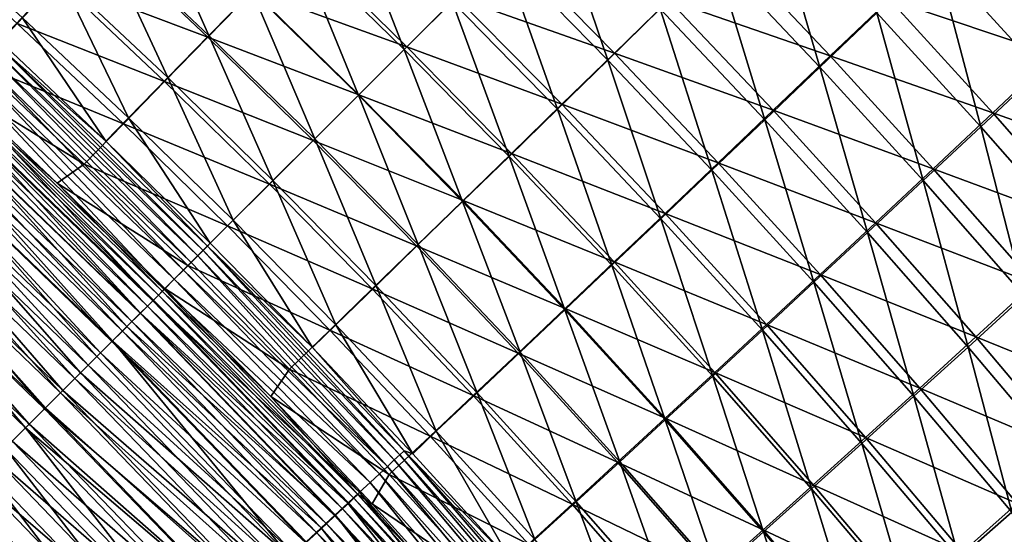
# Model space of a CAD drawing. Header units: metres. Extents: x 0 to 1400, y -1400 to 0.
# Tile 343 of 366: x 1150 to 1196, y -240 to -216. Entities that reach past the tile are written whole.
import ezdxf

# ---------------------------------------------------------------- set-up
doc = ezdxf.new("R2010")
doc.units = ezdxf.units.M

msp = doc.modelspace()

# ---------------------------------------------------------------- linework, layer by layer
at = {"layer": 'None'}
for points in [[(1156.109375, -210.131805, -367.899506), (1159.149536, -216.970444, -395.902344), (1154.125854, -212.226944, -395.902679)], [(1156.109375, -210.131805, -367.899506), (1161.161499, -214.902771, -367.899139), (1159.149536, -216.970444, -395.902344)], [(1165.467529, -210.483841, -311.893951), (1168.262695, -217.624298, -339.820831), (1163.267456, -212.740509, -339.895386)], [(1170.491089, -215.395935, -311.82724), (1168.262695, -217.624298, -339.820831), (1165.467529, -210.483841, -311.893951)], [(1177.754272, -218.1259, -283.899139), (1172.812988, -213.074005, -283.845764), (1175.228271, -210.658661, -255.878433)], [(1177.754272, -218.1259, -283.899139), (1175.228271, -210.658661, -255.878433), (1180.199097, -215.738434, -255.915863)], [(1187.646362, -218.456421, -227.948532), (1182.737427, -213.257568, -227.948074), (1185.369263, -210.683472, -199.998306)], [(1187.646362, -218.456421, -227.948532), (1185.369263, -210.683472, -199.998306), (1190.305908, -215.912079, -199.998749)], [(1197.927002, -218.625244, -172.069763), (1193.058838, -213.274673, -172.069153), (1195.904663, -210.544281, -144.161926)], [(1197.927002, -218.625244, -172.069763), (1195.904663, -210.544281, -144.161926), (1200.800537, -215.924835, -144.16246)], [(1150.437988, -216.134995, -451.923645), (1149.391968, -217.221191, -468.820953), (1145.381714, -211.53891, -451.92395)], [(1150.214966, -216.417038, -423.633484), (1152.105835, -214.413422, -395.599762), (1145.177979, -211.833649, -423.633759)], [(1159.09729, -217.04837, -367.568481), (1154.090454, -212.315674, -367.568848), (1152.105835, -214.413422, -395.599762)], [(1154.125854, -212.226944, -395.902679), (1157.231201, -218.943863, -423.908691), (1152.235596, -214.227844, -423.908966)], [(1159.09729, -217.04837, -367.568481), (1161.204712, -214.884323, -339.544189), (1154.090454, -212.315674, -367.568848)], [(1154.125854, -212.226944, -395.902679), (1159.149536, -216.970444, -395.902344), (1157.231201, -218.943863, -423.908691)], [(1193.731812, -212.550354, -143.722076), (1190.884644, -215.282639, -171.642197), (1198.588135, -217.883896, -143.722687)], [(1198.588135, -217.883896, -143.722687), (1201.555786, -215.088654, -115.828445), (1193.731812, -212.550354, -143.722076)], [(1163.267456, -212.740509, -339.895386), (1166.128052, -219.759033, -367.825806), (1161.161499, -214.902771, -367.899139)], [(1168.379883, -217.507385, -311.528137), (1163.406006, -212.626205, -311.52771), (1161.204712, -214.884323, -339.544189)], [(1168.262695, -217.624298, -339.820831), (1166.128052, -219.759033, -367.825806), (1163.267456, -212.740509, -339.895386)], [(1168.379883, -217.507385, -311.528137), (1170.703857, -215.183441, -283.521149), (1163.406006, -212.626205, -311.52771)], [(1173.121582, -212.765701, -255.526215), (1170.703857, -215.183441, -283.521149), (1178.059204, -217.797302, -255.526413)], [(1180.598755, -215.314896, -227.54628), (1173.121582, -212.765701, -255.526215), (1178.059204, -217.797302, -255.526413)], [(1183.231689, -212.739197, -199.583893), (1180.598755, -215.314896, -227.54628), (1188.130615, -217.921967, -199.584366)], [(1188.130615, -217.921967, -199.584366), (1190.884644, -215.282639, -171.642197), (1183.231689, -212.739197, -199.583893)], [(1175.403442, -220.419754, -311.893768), (1170.491089, -215.395935, -311.82724), (1172.812988, -213.074005, -283.845764)], [(1175.403442, -220.419754, -311.893768), (1172.812988, -213.074005, -283.845764), (1177.754272, -218.1259, -283.899139)], [(1185.0802, -220.907578, -255.916336), (1180.199097, -215.738434, -255.915863), (1182.737427, -213.257568, -227.948074)], [(1185.0802, -220.907578, -255.916336), (1182.737427, -213.257568, -227.948074), (1187.646362, -218.456421, -227.948532)], [(1195.146606, -221.232529, -199.999405), (1190.305908, -215.912079, -199.998749), (1193.058838, -213.274673, -172.069153)], [(1195.146606, -221.232529, -199.999405), (1193.058838, -213.274673, -172.069153), (1197.927002, -218.625244, -172.069763)], [(1157.083862, -219.118362, -395.599487), (1152.105835, -214.413422, -395.599762), (1150.214966, -216.417038, -423.633484)], [(1152.235596, -214.227844, -423.908966), (1155.406128, -220.823486, -451.923462), (1150.437988, -216.134995, -451.923645)], [(1157.083862, -219.118362, -395.599487), (1159.09729, -217.04837, -367.568481), (1152.105835, -214.413422, -395.599762)], [(1152.235596, -214.227844, -423.908966), (1157.231201, -218.943863, -423.908691), (1155.406128, -220.823486, -451.923462)], [(1166.149902, -219.737381, -339.544739), (1161.204712, -214.884323, -339.544189), (1159.09729, -217.04837, -367.568481)], [(1166.149902, -219.737381, -339.544739), (1168.379883, -217.507385, -311.528137), (1161.204712, -214.884323, -339.544189)], [(1161.161499, -214.902771, -367.899139), (1164.086914, -221.80014, -395.842163), (1159.149536, -216.970444, -395.902344)], [(1166.128052, -219.759033, -367.825806), (1164.086914, -221.80014, -395.842163), (1161.161499, -214.902771, -367.899139)], [(1170.703857, -215.183441, -283.521149), (1168.379883, -217.507385, -311.528137), (1175.613159, -220.186172, -283.521332)], [(1178.059204, -217.797302, -255.526413), (1170.703857, -215.183441, -283.521149), (1175.613159, -220.186172, -283.521332)], [(1185.469849, -220.468185, -227.546783), (1180.598755, -215.314896, -227.54628), (1178.059204, -217.797302, -255.526413)], [(1180.598755, -215.314896, -227.54628), (1185.469849, -220.468185, -227.546783), (1188.130615, -217.921967, -199.584366)], [(1195.713379, -220.586365, -171.642899), (1190.884644, -215.282639, -171.642197), (1188.130615, -217.921967, -199.584366)], [(1190.884644, -215.282639, -171.642197), (1195.713379, -220.586365, -171.642899), (1198.588135, -217.883896, -143.722687)], [(1173.146729, -222.619812, -339.895264), (1168.262695, -217.624298, -339.820831), (1170.491089, -215.395935, -311.82724)], [(1173.146729, -222.619812, -339.895264), (1170.491089, -215.395935, -311.82724), (1175.403442, -220.419754, -311.893768)], [(1182.607788, -223.265427, -283.899597), (1177.754272, -218.1259, -283.899139), (1180.199097, -215.738434, -255.915863)], [(1182.607788, -223.265427, -283.899597), (1180.199097, -215.738434, -255.915863), (1185.0802, -220.907578, -255.916336)], [(1154.351318, -221.904541, -468.819244), (1149.391968, -217.221191, -468.820953), (1150.437988, -216.134995, -451.923645)], [(1155.406128, -220.823486, -451.923462), (1154.351318, -221.904541, -468.819244), (1150.437988, -216.134995, -451.923645)], [(1192.459717, -223.746674, -227.949219), (1187.646362, -218.456421, -227.948532), (1190.305908, -215.912079, -199.998749)], [(1192.459717, -223.746674, -227.949219), (1190.305908, -215.912079, -199.998749), (1195.146606, -221.232529, -199.999405)], [(1155.164551, -221.094101, -423.633331), (1150.214966, -216.417038, -423.633484), (1148.418213, -218.326279, -451.6633)], [(1155.164551, -221.094101, -423.633331), (1157.083862, -219.118362, -395.599487), (1150.214966, -216.417038, -423.633484)], [(1164.013916, -221.873337, -367.569214), (1159.09729, -217.04837, -367.568481), (1157.083862, -219.118362, -395.599487)], [(1159.149536, -216.970444, -395.902344), (1162.139404, -223.74762, -423.869995), (1157.231201, -218.943863, -423.908691)], [(1164.013916, -221.873337, -367.569214), (1166.149902, -219.737381, -339.544739), (1159.09729, -217.04837, -367.568481)], [(1164.086914, -221.80014, -395.842163), (1162.139404, -223.74762, -423.869995), (1159.149536, -216.970444, -395.902344)], [(1158.884888, -227.002853, -472.26944), (1149.342041, -217.82901, -472.289185), (1149.530029, -217.626572, -470.554352)], [(1149.530029, -217.626572, -470.554352), (1149.391968, -217.221191, -468.820953), (1154.351318, -221.904541, -468.819244)], [(1159.078979, -226.808823, -470.530609), (1149.530029, -217.626572, -470.554352), (1154.351318, -221.904541, -468.819244)], [(1159.078979, -226.808823, -470.530609), (1158.884888, -227.002853, -472.26944), (1149.530029, -217.626572, -470.554352)], [(1170.984497, -224.725876, -367.899078), (1166.128052, -219.759033, -367.825806), (1168.262695, -217.624298, -339.820831)], [(1168.379883, -217.507385, -311.528137), (1166.149902, -219.737381, -339.544739), (1173.261108, -222.481323, -311.52832)], [(1170.984497, -224.725876, -367.899078), (1168.262695, -217.624298, -339.820831), (1173.146729, -222.619812, -339.895264)], [(1175.613159, -220.186172, -283.521332), (1168.379883, -217.507385, -311.528137), (1173.261108, -222.481323, -311.52832)], [(1158.323486, -227.564133, -475.717834), (1148.80249, -218.409912, -475.719574), (1149.099243, -218.090378, -474.01239)], [(1158.63147, -227.25621, -474.009644), (1149.099243, -218.090378, -474.01239), (1149.342041, -217.82901, -472.289185)], [(1158.63147, -227.25621, -474.009644), (1158.323486, -227.564133, -475.717834), (1149.099243, -218.090378, -474.01239)], [(1158.884888, -227.002853, -472.26944), (1158.63147, -227.25621, -474.009644), (1149.342041, -217.82901, -472.289185)], [(1182.902466, -222.921143, -255.526917), (1178.059204, -217.797302, -255.526413), (1175.613159, -220.186172, -283.521332)], [(1185.469849, -220.468185, -227.546783), (1178.059204, -217.797302, -255.526413), (1182.902466, -222.921143, -255.526917)], [(1188.130615, -217.921967, -199.584366), (1185.469849, -220.468185, -227.546783), (1192.931885, -223.19574, -199.585144)], [(1192.931885, -223.19574, -199.585144), (1195.713379, -220.586365, -171.642899), (1188.130615, -217.921967, -199.584366)], [(1198.588135, -217.883896, -143.722687), (1195.713379, -220.586365, -171.642899), (1203.343872, -223.307312, -143.723557)], [(1148.418213, -218.326279, -451.6633), (1147.05542, -219.130539, -468.557159), (1153.339478, -222.975327, -451.663239)], [(1153.339478, -222.975327, -451.663239), (1155.164551, -221.094101, -423.633331), (1148.418213, -218.326279, -451.6633)], [(1157.959473, -227.927994, -477.404999), (1148.452515, -218.786835, -477.406433), (1148.80249, -218.409912, -475.719574)], [(1158.323486, -227.564133, -475.717834), (1157.959473, -227.927994, -477.404999), (1148.80249, -218.409912, -475.719574)], [(1180.22937, -225.529861, -311.894226), (1175.403442, -220.419754, -311.893768), (1177.754272, -218.1259, -283.899139)], [(1180.22937, -225.529861, -311.894226), (1177.754272, -218.1259, -283.899139), (1182.607788, -223.265427, -283.899597)], [(1189.866333, -226.167633, -255.917038), (1185.0802, -220.907578, -255.916336), (1187.646362, -218.456421, -227.948532)], [(1189.866333, -226.167633, -255.917038), (1187.646362, -218.456421, -227.948532), (1192.459717, -223.746674, -227.949219)], [(1157.536377, -228.351074, -479.082184), (1148.049927, -219.220337, -479.068634), (1148.452515, -218.786835, -477.406433)], [(1157.959473, -227.927994, -477.404999), (1157.536377, -228.351074, -479.082184), (1148.452515, -218.786835, -477.406433)], [(1157.231201, -218.943863, -423.908691), (1160.2854, -225.601456, -451.909393), (1155.406128, -220.823486, -451.923462)], [(1162.139404, -223.74762, -423.869995), (1160.2854, -225.601456, -451.909393), (1157.231201, -218.943863, -423.908691)], [(1199.889038, -226.642578, -200.000275), (1195.146606, -221.232529, -199.999405), (1197.927002, -218.625244, -172.069763)], [(1152.07373, -223.860291, -468.555511), (1147.05542, -219.130539, -468.557159), (1147.489258, -219.788666, -470.152893)], [(1147.05542, -219.130539, -468.557159), (1152.07373, -223.860291, -468.555511), (1153.339478, -222.975327, -451.663239)], [(1157.05835, -228.828995, -480.728699), (1147.595459, -219.709641, -480.701782), (1148.049927, -219.220337, -479.068634)], [(1157.536377, -228.351074, -479.082184), (1157.05835, -228.828995, -480.728699), (1148.049927, -219.220337, -479.068634)], [(1161.972046, -223.915222, -395.600403), (1157.083862, -219.118362, -395.599487), (1155.164551, -221.094101, -423.633331)], [(1161.972046, -223.915222, -395.600403), (1164.013916, -221.873337, -367.569214), (1157.083862, -219.118362, -395.599487)], [(1156.529785, -229.357407, -482.331787), (1147.089966, -220.253983, -482.301605), (1147.595459, -219.709641, -480.701782)], [(1147.316162, -219.975098, -471.750824), (1156.797485, -229.089706, -471.732727), (1147.489258, -219.788666, -470.152893)], [(1156.797485, -229.089706, -471.732727), (1156.976196, -228.911011, -470.131134), (1147.489258, -219.788666, -470.152893)], [(1147.489258, -219.788666, -470.152893), (1156.976196, -228.911011, -470.131134), (1152.07373, -223.860291, -468.555511)], [(1157.05835, -228.828995, -480.728699), (1156.529785, -229.357407, -482.331787), (1147.595459, -219.709641, -480.701782)], [(1166.149902, -219.737381, -339.544739), (1164.013916, -221.873337, -367.569214), (1171.00293, -224.682617, -339.544891)], [(1168.916748, -226.737869, -395.902344), (1164.086914, -221.80014, -395.842163), (1166.128052, -219.759033, -367.825806)], [(1168.916748, -226.737869, -395.902344), (1166.128052, -219.759033, -367.825806), (1170.984497, -224.725876, -367.899078)], [(1173.261108, -222.481323, -311.52832), (1166.149902, -219.737381, -339.544739), (1171.00293, -224.682617, -339.544891)], [(1155.952759, -229.93425, -483.888824), (1146.53418, -220.852402, -483.863983), (1147.089966, -220.253983, -482.301605)], [(1146.819336, -220.510147, -474.910492), (1156.280518, -229.606644, -474.908875), (1147.092651, -220.215836, -473.338043)], [(1156.529785, -229.357407, -482.331787), (1155.952759, -229.93425, -483.888824), (1147.089966, -220.253983, -482.301605)], [(1147.092651, -220.215836, -473.338043), (1156.564087, -229.323029, -473.335541), (1147.316162, -219.975098, -471.750824)], [(1156.280518, -229.606644, -474.908875), (1156.564087, -229.323029, -473.335541), (1147.092651, -220.215836, -473.338043)], [(1156.564087, -229.323029, -473.335541), (1156.797485, -229.089706, -471.732727), (1147.316162, -219.975098, -471.750824)], [(1180.428833, -225.280609, -283.52182), (1175.613159, -220.186172, -283.521332), (1173.261108, -222.481323, -311.52832)], [(1182.902466, -222.921143, -255.526917), (1175.613159, -220.186172, -283.521332), (1180.428833, -225.280609, -283.52182)], [(1155.329468, -230.557419, -485.397308), (1145.929565, -221.503372, -485.385803), (1146.53418, -220.852402, -483.863983)], [(1146.126221, -221.256607, -477.995209), (1155.555298, -230.33165, -478.008514), (1146.496948, -220.857315, -476.464233)], [(1146.496948, -220.857315, -476.464233), (1155.945313, -229.941757, -476.46286), (1146.819336, -220.510147, -474.910492)], [(1155.555298, -230.33165, -478.008514), (1155.945313, -229.941757, -476.46286), (1146.496948, -220.857315, -476.464233)], [(1155.952759, -229.93425, -483.888824), (1155.329468, -230.557419, -485.397308), (1146.53418, -220.852402, -483.863983)], [(1155.945313, -229.941757, -476.46286), (1156.280518, -229.606644, -474.908875), (1146.819336, -220.510147, -474.910492)], [(1155.406128, -220.823486, -451.923462), (1159.213013, -226.673798, -468.818481), (1154.351318, -221.904541, -468.819244)], [(1160.2854, -225.601456, -451.909393), (1159.213013, -226.673798, -468.818481), (1155.406128, -220.823486, -451.923462)], [(1177.94519, -227.70076, -339.89566), (1173.146729, -222.619812, -339.895264), (1175.403442, -220.419754, -311.893768)], [(1177.94519, -227.70076, -339.89566), (1175.403442, -220.419754, -311.893768), (1180.22937, -225.529861, -311.894226)], [(1190.243774, -225.71196, -227.547592), (1185.469849, -220.468185, -227.546783), (1182.902466, -222.921143, -255.526917)], [(1192.931885, -223.19574, -199.585144), (1185.469849, -220.468185, -227.546783), (1190.243774, -225.71196, -227.547592)], [(1200.441772, -225.979446, -171.64389), (1195.713379, -220.586365, -171.642899), (1192.931885, -223.19574, -199.585144)], [(1195.713379, -220.586365, -171.642899), (1200.441772, -225.979446, -171.64389), (1203.343872, -223.307312, -143.723557)], [(1145.707642, -221.707306, -479.499512), (1155.114746, -230.772095, -479.525848), (1146.126221, -221.256607, -477.995209)], [(1155.114746, -230.772095, -479.525848), (1155.555298, -230.33165, -478.008514), (1146.126221, -221.256607, -477.995209)], [(1160.024414, -225.862869, -423.634399), (1155.164551, -221.094101, -423.633331), (1153.339478, -222.975327, -451.663239)], [(1160.024414, -225.862869, -423.634399), (1161.972046, -223.915222, -395.600403), (1155.164551, -221.094101, -423.633331)], [(1187.366821, -228.495392, -283.900299), (1182.607788, -223.265427, -283.899597), (1185.0802, -220.907578, -255.916336)], [(1187.366821, -228.495392, -283.900299), (1185.0802, -220.907578, -255.916336), (1189.866333, -226.167633, -255.917038)], [(1197.175293, -229.126053, -227.95015), (1192.459717, -223.746674, -227.949219), (1195.146606, -221.232529, -199.999405)], [(1197.175293, -229.126053, -227.95015), (1195.146606, -221.232529, -199.999405), (1199.889038, -226.642578, -200.000275)], [(1145.242065, -222.208694, -480.973053), (1154.627808, -231.258926, -481.002625), (1145.707642, -221.707306, -479.499512)], [(1154.657104, -231.229614, -486.865082), (1145.27771, -222.205185, -486.864197), (1145.929565, -221.503372, -485.385803)], [(1154.627808, -231.258926, -481.002625), (1155.114746, -230.772095, -479.525848), (1145.707642, -221.707306, -479.499512)], [(1155.329468, -230.557419, -485.397308), (1154.657104, -231.229614, -486.865082), (1145.929565, -221.503372, -485.385803)], [(1145.27771, -222.205185, -486.864197), (1153.930908, -231.955597, -488.300293), (1144.580322, -222.956146, -488.296326)], [(1144.730225, -222.759918, -482.41214), (1154.096436, -231.790192, -482.436462), (1145.242065, -222.208694, -480.973053)], [(1154.096436, -231.790192, -482.436462), (1154.627808, -231.258926, -481.002625), (1145.242065, -222.208694, -480.973053)], [(1154.657104, -231.229614, -486.865082), (1153.930908, -231.955597, -488.300293), (1145.27771, -222.205185, -486.864197)], [(1159.213013, -226.673798, -468.818481), (1159.078979, -226.808823, -470.530609), (1154.351318, -221.904541, -468.819244)], [(1164.013916, -221.873337, -367.569214), (1161.972046, -223.915222, -395.600403), (1168.838867, -226.790009, -367.569336)], [(1166.943359, -228.656143, -423.908722), (1162.139404, -223.74762, -423.869995), (1164.086914, -221.80014, -395.842163)], [(1171.00293, -224.682617, -339.544891), (1164.013916, -221.873337, -367.569214), (1168.838867, -226.790009, -367.569336)], [(1166.943359, -228.656143, -423.908722), (1164.086914, -221.80014, -395.842163), (1168.916748, -226.737869, -395.902344)], [(1175.755371, -229.778, -367.899445), (1170.984497, -224.725876, -367.899078), (1173.146729, -222.619812, -339.895264)], [(1178.049072, -227.546448, -311.528778), (1173.261108, -222.481323, -311.52832), (1171.00293, -224.682617, -339.544891)], [(1175.755371, -229.778, -367.899445), (1173.146729, -222.619812, -339.895264), (1177.94519, -227.70076, -339.89566)], [(1180.428833, -225.280609, -283.52182), (1173.261108, -222.481323, -311.52832), (1178.049072, -227.546448, -311.528778)], [(1144.580322, -222.956146, -488.296326), (1153.161743, -232.724594, -489.680603), (1143.838867, -223.754547, -489.679291)], [(1144.17334, -223.359528, -483.813843), (1153.522583, -232.363922, -483.825195), (1144.730225, -222.759918, -482.41214)], [(1144.580322, -222.956146, -488.296326), (1153.930908, -231.955597, -488.300293), (1153.161743, -232.724594, -489.680603)], [(1153.522583, -232.363922, -483.825195), (1154.096436, -231.790192, -482.436462), (1144.730225, -222.759918, -482.41214)], [(1153.339478, -222.975327, -451.663239), (1152.07373, -223.860291, -468.555511), (1158.171265, -227.715988, -451.66449)], [(1158.171265, -227.715988, -451.66449), (1160.024414, -225.862869, -423.634399), (1153.339478, -222.975327, -451.663239)], [(1187.649292, -228.134903, -255.527725), (1182.902466, -222.921143, -255.526917), (1180.428833, -225.280609, -283.52182)], [(1190.243774, -225.71196, -227.547592), (1182.902466, -222.921143, -255.526917), (1187.649292, -228.134903, -255.527725)], [(1143.572998, -224.005981, -485.175568), (1152.903442, -232.982864, -485.176636), (1144.17334, -223.359528, -483.813843)], [(1152.903442, -232.982864, -485.176636), (1153.522583, -232.363922, -483.825195), (1144.17334, -223.359528, -483.813843)], [(1184.961304, -230.729919, -311.894897), (1180.22937, -225.529861, -311.894226), (1182.607788, -223.265427, -283.899597)], [(1184.961304, -230.729919, -311.894897), (1182.607788, -223.265427, -283.899597), (1187.366821, -228.495392, -283.900299)], [(1197.633301, -228.558304, -199.586212), (1192.931885, -223.19574, -199.585144), (1190.243774, -225.71196, -227.547592)], [(1197.633301, -228.558304, -199.586212), (1200.441772, -225.979446, -171.64389), (1192.931885, -223.19574, -199.585144)], [(1142.930664, -224.697693, -486.494659), (1152.234497, -233.651718, -486.498901), (1143.572998, -224.005981, -485.175568)], [(1143.838867, -223.754547, -489.679291), (1152.341919, -233.544312, -491.019135), (1143.05481, -224.598709, -491.010254)], [(1152.234497, -233.651718, -486.498901), (1152.903442, -232.982864, -485.176636), (1143.572998, -224.005981, -485.175568)], [(1143.838867, -223.754547, -489.679291), (1153.161743, -232.724594, -489.680603), (1152.341919, -233.544312, -491.019135)], [(1156.976196, -228.911011, -470.131134), (1157.100098, -228.78714, -468.554749), (1152.07373, -223.860291, -468.555511)], [(1152.07373, -223.860291, -468.555511), (1157.100098, -228.78714, -468.554749), (1158.171265, -227.715988, -451.66449)], [(1161.972046, -223.915222, -395.600403), (1160.024414, -225.862869, -423.634399), (1166.768799, -228.803467, -395.600494)], [(1165.063721, -230.481216, -451.923584), (1160.2854, -225.601456, -451.909393), (1162.139404, -223.74762, -423.869995)], [(1168.838867, -226.790009, -367.569336), (1161.972046, -223.915222, -395.600403), (1166.768799, -228.803467, -395.600494)], [(1165.063721, -230.481216, -451.923584), (1162.139404, -223.74762, -423.869995), (1166.943359, -228.656143, -423.908722)], [(1194.555298, -231.516342, -255.917984), (1189.866333, -226.167633, -255.917038), (1192.459717, -223.746674, -227.949219)], [(1194.555298, -231.516342, -255.917984), (1192.459717, -223.746674, -227.949219), (1197.175293, -229.126053, -227.95015)], [(1143.05481, -224.598709, -491.010254), (1151.482544, -234.403473, -492.296906), (1142.229858, -225.486908, -492.286346)], [(1142.247803, -225.433121, -487.768494), (1151.526123, -234.359863, -487.769958), (1142.930664, -224.697693, -486.494659)], [(1151.526123, -234.359863, -487.769958), (1152.234497, -233.651718, -486.498901), (1142.930664, -224.697693, -486.494659)], [(1152.341919, -233.544312, -491.019135), (1151.482544, -234.403473, -492.296906), (1143.05481, -224.598709, -491.010254)], [(1175.763306, -229.718567, -339.545319), (1171.00293, -224.682617, -339.544891), (1168.838867, -226.790009, -367.569336)], [(1173.660278, -231.761551, -395.902679), (1168.916748, -226.737869, -395.902344), (1170.984497, -224.725876, -367.899078)], [(1173.660278, -231.761551, -395.902679), (1170.984497, -224.725876, -367.899078), (1175.755371, -229.778, -367.899445)], [(1178.049072, -227.546448, -311.528778), (1171.00293, -224.682617, -339.544891), (1175.763306, -229.718567, -339.545319)], [(1141.525635, -226.210693, -488.994415), (1150.770752, -235.115067, -489.003143), (1142.247803, -225.433121, -487.768494)], [(1150.770752, -235.115067, -489.003143), (1151.526123, -234.359863, -487.769958), (1142.247803, -225.433121, -487.768494)], [(1185.148682, -230.464417, -283.522614), (1180.428833, -225.280609, -283.52182), (1178.049072, -227.546448, -311.528778)], [(1187.649292, -228.134903, -255.527725), (1180.428833, -225.280609, -283.52182), (1185.148682, -230.464417, -283.522614)], [(1142.229858, -225.486908, -492.286346), (1150.592285, -235.293488, -493.503784), (1141.365601, -226.41748, -493.50473)], [(1151.482544, -234.403473, -492.296906), (1150.592285, -235.293488, -493.503784), (1142.229858, -225.486908, -492.286346)], [(1160.024414, -225.862869, -423.634399), (1158.171265, -227.715988, -451.66449), (1164.793091, -230.722855, -423.63446)], [(1163.982544, -231.535873, -468.819275), (1159.213013, -226.673798, -468.818481), (1160.2854, -225.601456, -451.909393)], [(1166.768799, -228.803467, -395.600494), (1160.024414, -225.862869, -423.634399), (1164.793091, -230.722855, -423.63446)], [(1163.982544, -231.535873, -468.819275), (1160.2854, -225.601456, -451.909393), (1165.063721, -230.481216, -451.923584)], [(1182.650024, -232.871185, -339.896271), (1177.94519, -227.70076, -339.89566), (1180.22937, -225.529861, -311.894226)], [(1182.650024, -232.871185, -339.896271), (1180.22937, -225.529861, -311.894226), (1184.961304, -230.729919, -311.894897)], [(1194.918457, -231.043915, -227.548721), (1190.243774, -225.71196, -227.547592), (1187.649292, -228.134903, -255.527725)], [(1197.633301, -228.558304, -199.586212), (1190.243774, -225.71196, -227.547592), (1194.918457, -231.043915, -227.548721)], [(1149.979126, -235.906509, -490.180145), (1150.770752, -235.115067, -489.003143), (1141.525635, -226.210693, -488.994415)], [(1192.029175, -233.813538, -283.901245), (1187.366821, -228.495392, -283.900299), (1189.866333, -226.167633, -255.917038)], [(1192.029175, -233.813538, -283.901245), (1189.866333, -226.167633, -255.917038), (1194.555298, -231.516342, -255.917984)], [(1150.592285, -235.293488, -493.503784), (1149.652588, -236.232986, -494.664978), (1141.365601, -226.41748, -493.50473)], [(1158.884888, -227.002853, -472.26944), (1159.078979, -226.808823, -470.530609), (1168.058105, -236.545425, -472.289246)], [(1159.078979, -226.808823, -470.530609), (1159.213013, -226.673798, -468.818481), (1163.982544, -231.535873, -468.819275)], [(1168.058105, -236.545425, -472.289246), (1159.078979, -226.808823, -470.530609), (1168.260498, -236.357422, -470.554382)], [(1159.078979, -226.808823, -470.530609), (1163.982544, -231.535873, -468.819275), (1168.260498, -236.357422, -470.554382)], [(1173.571533, -231.796936, -367.569702), (1168.838867, -226.790009, -367.569336), (1166.768799, -228.803467, -395.600494)], [(1171.659302, -233.651871, -423.908997), (1166.943359, -228.656143, -423.908722), (1168.916748, -226.737869, -395.902344)], [(1175.763306, -229.718567, -339.545319), (1168.838867, -226.790009, -367.569336), (1173.571533, -231.796936, -367.569702)], [(1171.659302, -233.651871, -423.908997), (1168.916748, -226.737869, -395.902344), (1173.660278, -231.761551, -395.902679)], [(1158.323486, -227.564133, -475.717834), (1158.63147, -227.25621, -474.009644), (1167.477173, -237.0849, -475.719635)], [(1158.63147, -227.25621, -474.009644), (1158.884888, -227.002853, -472.26944), (1167.796753, -236.788147, -474.012421)], [(1167.477173, -237.0849, -475.719635), (1158.63147, -227.25621, -474.009644), (1167.796753, -236.788147, -474.012421)], [(1167.796753, -236.788147, -474.012421), (1158.884888, -227.002853, -472.26944), (1168.058105, -236.545425, -472.289246)], [(1158.171265, -227.715988, -451.66449), (1157.100098, -228.78714, -468.554749), (1162.911865, -232.547882, -451.66452)], [(1157.959473, -227.927994, -477.404999), (1158.323486, -227.564133, -475.717834), (1167.477173, -237.0849, -475.719635)], [(1164.793091, -230.722855, -423.63446), (1158.171265, -227.715988, -451.66449), (1162.911865, -232.547882, -451.66452)], [(1180.433228, -234.919144, -367.899994), (1175.755371, -229.778, -367.899445), (1177.94519, -227.70076, -339.89566)], [(1182.741821, -232.700424, -311.52951), (1178.049072, -227.546448, -311.528778), (1175.763306, -229.718567, -339.545319)], [(1180.433228, -234.919144, -367.899994), (1177.94519, -227.70076, -339.89566), (1182.650024, -232.871185, -339.896271)], [(1185.148682, -230.464417, -283.522614), (1178.049072, -227.546448, -311.528778), (1182.741821, -232.700424, -311.52951)], [(1157.536377, -228.351074, -479.082184), (1157.959473, -227.927994, -477.404999), (1167.10022, -237.434952, -477.406494)], [(1157.959473, -227.927994, -477.404999), (1167.477173, -237.0849, -475.719635), (1167.10022, -237.434952, -477.406494)], [(1192.297363, -233.436249, -255.528854), (1187.649292, -228.134903, -255.527725), (1185.148682, -230.464417, -283.522614)], [(1194.918457, -231.043915, -227.548721), (1187.649292, -228.134903, -255.527725), (1192.297363, -233.436249, -255.528854)], [(1157.05835, -228.828995, -480.728699), (1157.536377, -228.351074, -479.082184), (1166.666748, -237.837555, -479.068665)], [(1157.536377, -228.351074, -479.082184), (1167.10022, -237.434952, -477.406494), (1166.666748, -237.837555, -479.068665)], [(1169.752075, -235.449509, -451.923767), (1165.063721, -230.481216, -451.923584), (1166.943359, -228.656143, -423.908722)], [(1169.752075, -235.449509, -451.923767), (1166.943359, -228.656143, -423.908722), (1171.659302, -233.651871, -423.908997)], [(1189.597168, -236.017685, -311.895782), (1184.961304, -230.729919, -311.894897), (1187.366821, -228.495392, -283.900299)], [(1189.597168, -236.017685, -311.895782), (1187.366821, -228.495392, -283.900299), (1192.029175, -233.813538, -283.901245)], [(1202.232788, -234.007446, -199.587585), (1197.633301, -228.558304, -199.586212), (1194.918457, -231.043915, -227.548721)], [(1156.529785, -229.357407, -482.331787), (1157.05835, -228.828995, -480.728699), (1166.177368, -238.291977, -480.701843)], [(1156.564087, -229.323029, -473.335541), (1165.912476, -238.572098, -471.751648), (1156.797485, -229.089706, -471.732727)], [(1156.797485, -229.089706, -471.732727), (1166.098999, -238.398911, -470.153351), (1156.976196, -228.911011, -470.131134)], [(1165.912476, -238.572098, -471.751648), (1166.098999, -238.398911, -470.153351), (1156.797485, -229.089706, -471.732727)], [(1156.976196, -228.911011, -470.131134), (1162.032471, -233.819305, -468.555511), (1157.100098, -228.78714, -468.554749)], [(1166.098999, -238.398911, -470.153351), (1162.032471, -233.819305, -468.555511), (1156.976196, -228.911011, -470.131134)], [(1157.05835, -228.828995, -480.728699), (1166.666748, -237.837555, -479.068665), (1166.177368, -238.291977, -480.701843)], [(1162.911865, -232.547882, -451.66452), (1157.100098, -228.78714, -468.554749), (1162.032471, -233.819305, -468.555511)], [(1171.473755, -233.781586, -395.600739), (1166.768799, -228.803467, -395.600494), (1164.793091, -230.722855, -423.63446)], [(1173.571533, -231.796936, -367.569702), (1166.768799, -228.803467, -395.600494), (1171.473755, -233.781586, -395.600739)], [(1199.144897, -236.951447, -255.919174), (1194.555298, -231.516342, -255.917984), (1197.175293, -229.126053, -227.95015)], [(1155.952759, -229.93425, -483.888824), (1156.529785, -229.357407, -482.331787), (1165.633057, -238.797516, -482.301666)], [(1156.280518, -229.606644, -474.908875), (1165.671631, -238.795731, -473.339172), (1156.564087, -229.323029, -473.335541)], [(1156.529785, -229.357407, -482.331787), (1166.177368, -238.291977, -480.701843), (1165.633057, -238.797516, -482.301666)], [(1165.671631, -238.795731, -473.339172), (1165.912476, -238.572098, -471.751648), (1156.564087, -229.323029, -473.335541)], [(1155.329468, -230.557419, -485.397308), (1155.952759, -229.93425, -483.888824), (1165.034668, -239.353287, -483.864014)], [(1155.555298, -230.33165, -478.008514), (1165.029785, -239.391632, -476.466034), (1155.945313, -229.941757, -476.46286)], [(1155.945313, -229.941757, -476.46286), (1165.377075, -239.069138, -474.911987), (1156.280518, -229.606644, -474.908875)], [(1165.029785, -239.391632, -476.466034), (1165.377075, -239.069138, -474.911987), (1155.945313, -229.941757, -476.46286)], [(1155.952759, -229.93425, -483.888824), (1165.633057, -238.797516, -482.301666), (1165.034668, -239.353287, -483.864014)], [(1165.377075, -239.069138, -474.911987), (1165.671631, -238.795731, -473.339172), (1156.280518, -229.606644, -474.908875)], [(1180.428833, -234.842896, -339.54599), (1175.763306, -229.718567, -339.545319), (1173.571533, -231.796936, -367.569702)], [(1178.310913, -236.873856, -395.903168), (1173.660278, -231.761551, -395.902679), (1175.755371, -229.778, -367.899445)], [(1178.310913, -236.873856, -395.903168), (1175.755371, -229.778, -367.899445), (1180.433228, -234.919144, -367.899994)], [(1182.741821, -232.700424, -311.52951), (1175.763306, -229.718567, -339.545319), (1180.428833, -234.842896, -339.54599)], [(1155.114746, -230.772095, -479.525848), (1164.630249, -239.762543, -477.997345), (1155.555298, -230.33165, -478.008514)], [(1164.630249, -239.762543, -477.997345), (1165.029785, -239.391632, -476.466034), (1155.555298, -230.33165, -478.008514)], [(1168.665283, -236.494583, -468.820953), (1163.982544, -231.535873, -468.819275), (1165.063721, -230.481216, -451.923584)], [(1168.665283, -236.494583, -468.820953), (1165.063721, -230.481216, -451.923584), (1169.752075, -235.449509, -451.923767)], [(1189.770142, -235.735229, -283.523712), (1185.148682, -230.464417, -283.522614), (1182.741821, -232.700424, -311.52951)], [(1192.297363, -233.436249, -255.528854), (1185.148682, -230.464417, -283.522614), (1189.770142, -235.735229, -283.523712)], [(1154.627808, -231.258926, -481.002625), (1164.179321, -240.181229, -479.501923), (1155.114746, -230.772095, -479.525848)], [(1154.657104, -231.229614, -486.865082), (1155.329468, -230.557419, -485.397308), (1164.383667, -239.95787, -485.385834)], [(1164.179321, -240.181229, -479.501923), (1164.630249, -239.762543, -477.997345), (1155.114746, -230.772095, -479.525848)], [(1155.329468, -230.557419, -485.397308), (1165.034668, -239.353287, -483.864014), (1164.383667, -239.95787, -485.385834)], [(1169.470093, -235.672394, -423.634613), (1164.793091, -230.722855, -423.63446), (1162.911865, -232.547882, -451.66452)], [(1171.473755, -233.781586, -395.600739), (1164.793091, -230.722855, -423.63446), (1169.470093, -235.672394, -423.634613)], [(1187.259277, -238.128876, -339.897125), (1182.650024, -232.871185, -339.896271), (1184.961304, -230.729919, -311.894897)], [(1187.259277, -238.128876, -339.897125), (1184.961304, -230.729919, -311.894897), (1189.597168, -236.017685, -311.895782)], [(1153.930908, -231.955597, -488.300293), (1154.657104, -231.229614, -486.865082), (1162.930908, -241.307098, -488.296356)], [(1154.096436, -231.790192, -482.436462), (1163.677734, -240.646973, -480.975739), (1154.627808, -231.258926, -481.002625)], [(1163.677734, -240.646973, -480.975739), (1164.179321, -240.181229, -479.501923), (1154.627808, -231.258926, -481.002625)], [(1162.930908, -241.307098, -488.296356), (1154.657104, -231.229614, -486.865082), (1163.681885, -240.609665, -486.864227)], [(1154.657104, -231.229614, -486.865082), (1164.383667, -239.95787, -485.385834), (1163.681885, -240.609665, -486.864227)], [(1199.491699, -236.461807, -227.550156), (1194.918457, -231.043915, -227.548721), (1192.297363, -233.436249, -255.528854)], [(1202.232788, -234.007446, -199.587585), (1194.918457, -231.043915, -227.548721), (1199.491699, -236.461807, -227.550156)], [(1153.522583, -232.363922, -483.825195), (1163.126221, -241.159012, -482.415039), (1154.096436, -231.790192, -482.436462)], [(1163.126221, -241.159012, -482.415039), (1163.677734, -240.646973, -480.975739), (1154.096436, -231.790192, -482.436462)], [(1168.260498, -236.357422, -470.554382), (1163.982544, -231.535873, -468.819275), (1168.665283, -236.494583, -468.820953)], [(1178.209839, -236.891861, -367.570251), (1173.571533, -231.796936, -367.569702), (1171.473755, -233.781586, -395.600739)], [(1176.282715, -238.73587, -423.909424), (1171.659302, -233.651871, -423.908997), (1173.660278, -231.761551, -395.902679)], [(1180.428833, -234.842896, -339.54599), (1173.571533, -231.796936, -367.569702), (1178.209839, -236.891861, -367.570251)], [(1176.282715, -238.73587, -423.909424), (1173.660278, -231.761551, -395.902679), (1178.310913, -236.873856, -395.903168)], [(1196.592651, -239.21759, -283.902405), (1192.029175, -233.813538, -283.901245), (1194.555298, -231.516342, -255.917984)], [(1196.592651, -239.21759, -283.902405), (1194.555298, -231.516342, -255.917984), (1199.144897, -236.951447, -255.919174)], [(1153.161743, -232.724594, -489.680603), (1153.930908, -231.955597, -488.300293), (1162.930908, -241.307098, -488.296356)], [(1152.341919, -233.544312, -491.019135), (1153.161743, -232.724594, -489.680603), (1162.132446, -242.048615, -489.679321)], [(1152.903442, -232.982864, -485.176636), (1162.526367, -241.716003, -483.816956), (1153.522583, -232.363922, -483.825195)], [(1153.161743, -232.724594, -489.680603), (1162.930908, -241.307098, -488.296356), (1162.132446, -242.048615, -489.679321)], [(1162.526367, -241.716003, -483.816956), (1163.126221, -241.159012, -482.415039), (1153.522583, -232.363922, -483.825195)], [(1162.911865, -232.547882, -451.66452), (1162.032471, -233.819305, -468.555511), (1167.560791, -237.469131, -451.664551)], [(1162.911865, -232.547882, -451.66452), (1167.560791, -237.469131, -451.664551), (1169.470093, -235.672394, -423.634613)], [(1187.33667, -237.940887, -311.530548), (1182.741821, -232.700424, -311.52951), (1180.428833, -234.842896, -339.54599)], [(1189.770142, -235.735229, -283.523712), (1182.741821, -232.700424, -311.52951), (1187.33667, -237.940887, -311.530548)], [(1152.234497, -233.651718, -486.498901), (1161.879639, -242.316498, -485.178833), (1152.903442, -232.982864, -485.176636)], [(1161.879639, -242.316498, -485.178833), (1162.526367, -241.716003, -483.816956), (1152.903442, -232.982864, -485.176636)], [(1185.015869, -240.147156, -367.900757), (1180.433228, -234.919144, -367.899994), (1182.650024, -232.871185, -339.896271)], [(1185.015869, -240.147156, -367.900757), (1182.650024, -232.871185, -339.896271), (1187.259277, -238.128876, -339.897125)], [(1151.482544, -234.403473, -492.296906), (1152.341919, -233.544312, -491.019135), (1161.28833, -242.832611, -491.010284)], [(1151.526123, -234.359863, -487.769958), (1161.187622, -242.959045, -486.498077), (1152.234497, -233.651718, -486.498901)], [(1161.187622, -242.959045, -486.498077), (1161.879639, -242.316498, -485.178833), (1152.234497, -233.651718, -486.498901)], [(1152.341919, -233.544312, -491.019135), (1162.132446, -242.048615, -489.679321), (1161.28833, -242.832611, -491.010284)], [(1174.348145, -240.505814, -451.924072), (1169.752075, -235.449509, -451.923767), (1171.659302, -233.651871, -423.908997)], [(1174.348145, -240.505814, -451.924072), (1171.659302, -233.651871, -423.908997), (1176.282715, -238.73587, -423.909424)], [(1196.84436, -238.822891, -255.530304), (1192.297363, -233.436249, -255.528854), (1189.770142, -235.735229, -283.523712)], [(1199.491699, -236.461807, -227.550156), (1192.297363, -233.436249, -255.528854), (1196.84436, -238.822891, -255.530304)], [(1162.032471, -233.819305, -468.555511), (1166.764648, -238.840561, -468.55719), (1167.560791, -237.469131, -451.664551)], [(1166.098999, -238.398911, -470.153351), (1166.764648, -238.840561, -468.55719), (1162.032471, -233.819305, -468.555511)], [(1176.084717, -238.847397, -395.601196), (1171.473755, -233.781586, -395.600739), (1169.470093, -235.672394, -423.634613)], [(1178.209839, -236.891861, -367.570251), (1171.473755, -233.781586, -395.600739), (1176.084717, -238.847397, -395.601196)], [(1194.134644, -241.39093, -311.896881), (1189.597168, -236.017685, -311.895782), (1192.029175, -233.813538, -283.901245)], [(1194.134644, -241.39093, -311.896881), (1192.029175, -233.813538, -283.901245), (1196.592651, -239.21759, -283.902405)], [(1150.592285, -235.293488, -493.503784), (1151.482544, -234.403473, -492.296906), (1160.400146, -243.657516, -492.286377)], [(1150.770752, -235.115067, -489.003143), (1160.451904, -243.642181, -487.772034), (1151.526123, -234.359863, -487.769958)], [(1151.482544, -234.403473, -492.296906), (1161.28833, -242.832611, -491.010284), (1160.400146, -243.657516, -492.286377)], [(1160.451904, -243.642181, -487.772034), (1161.187622, -242.959045, -486.498077), (1151.526123, -234.359863, -487.769958)], [(1184.997192, -240.053268, -339.546906), (1180.428833, -234.842896, -339.54599), (1178.209839, -236.891861, -367.570251)], [(1182.866699, -242.072723, -395.903839), (1178.310913, -236.873856, -395.903168), (1180.433228, -234.919144, -367.899994)], [(1187.33667, -237.940887, -311.530548), (1180.428833, -234.842896, -339.54599), (1184.997192, -240.053268, -339.546906)], [(1182.866699, -242.072723, -395.903839), (1180.433228, -234.919144, -367.899994), (1185.015869, -240.147156, -367.900757)], [(1149.652588, -236.232986, -494.664978), (1150.592285, -235.293488, -493.503784), (1158.498413, -245.423691, -494.662659)], [(1149.979126, -235.906509, -490.180145), (1159.67395, -244.364456, -488.998047), (1150.770752, -235.115067, -489.003143)], [(1158.498413, -245.423691, -494.662659), (1150.592285, -235.293488, -493.503784), (1159.469604, -244.521774, -493.50473)], [(1150.592285, -235.293488, -493.503784), (1160.400146, -243.657516, -492.286377), (1159.469604, -244.521774, -493.50473)], [(1159.67395, -244.364456, -488.998047), (1160.451904, -243.642181, -487.772034), (1150.770752, -235.115067, -489.003143)], [(1173.290894, -241.584381, -468.823578), (1168.665283, -236.494583, -468.820953), (1169.752075, -235.449509, -451.923767)], [(1173.290894, -241.584381, -468.823578), (1169.752075, -235.449509, -451.923767), (1174.348145, -240.505814, -451.924072)], [(1149.159546, -236.725861, -491.291199), (1158.855469, -245.12442, -490.173492), (1149.979126, -235.906509, -490.180145)], [(1158.855469, -245.12442, -490.173492), (1159.67395, -244.364456, -488.998047), (1149.979126, -235.906509, -490.180145)], [(1167.560791, -237.469131, -451.664551), (1174.053467, -240.709473, -423.634918), (1169.470093, -235.672394, -423.634613)], [(1169.470093, -235.672394, -423.634613), (1174.053467, -240.709473, -423.634918), (1176.084717, -238.847397, -395.601196)], [(1191.770752, -243.471634, -339.898163), (1187.259277, -238.128876, -339.897125), (1189.597168, -236.017685, -311.895782)], [(1194.291138, -241.090759, -283.525116), (1189.770142, -235.735229, -283.523712), (1187.33667, -237.940887, -311.530548)], [(1191.770752, -243.471634, -339.898163), (1189.597168, -236.017685, -311.895782), (1194.134644, -241.39093, -311.896881)], [(1196.84436, -238.822891, -255.530304), (1189.770142, -235.735229, -283.523712), (1194.291138, -241.090759, -283.525116)], [(1148.678711, -237.206573, -495.759949), (1149.652588, -236.232986, -494.664978), (1157.488892, -246.361282, -495.757904)], [(1157.488892, -246.361282, -495.757904), (1149.652588, -236.232986, -494.664978), (1158.498413, -245.423691, -494.662659)], [(1168.260498, -236.357422, -470.554382), (1176.892456, -246.426132, -472.294586), (1168.058105, -236.545425, -472.289246)], [(1168.665283, -236.494583, -468.820953), (1173.290894, -241.584381, -468.823578), (1168.260498, -236.357422, -470.554382)], [(1173.290894, -241.584381, -468.823578), (1177.101807, -246.24559, -470.559967), (1168.260498, -236.357422, -470.554382)], [(1168.260498, -236.357422, -470.554382), (1177.101807, -246.24559, -470.559967), (1176.892456, -246.426132, -472.294586)], [(1148.293579, -237.591675, -492.361267), (1157.998047, -245.920624, -491.295715), (1149.159546, -236.725861, -491.291199)], [(1157.998047, -245.920624, -491.295715), (1158.855469, -245.12442, -490.173492), (1149.159546, -236.725861, -491.291199)], [(1167.796753, -236.788147, -474.012421), (1176.291748, -246.944061, -475.724487), (1167.477173, -237.0849, -475.719635)], [(1168.058105, -236.545425, -472.289246), (1176.622192, -246.65918, -474.017548), (1167.796753, -236.788147, -474.012421)], [(1176.622192, -246.65918, -474.017548), (1176.291748, -246.944061, -475.724487), (1167.796753, -236.788147, -474.012421)], [(1176.892456, -246.426132, -472.294586), (1176.622192, -246.65918, -474.017548), (1168.058105, -236.545425, -472.289246)], [(1182.751465, -242.07251, -367.571045), (1178.209839, -236.891861, -367.570251), (1176.084717, -238.847397, -395.601196)], [(1180.811523, -243.906174, -423.910004), (1176.282715, -238.73587, -423.909424), (1178.310913, -236.873856, -395.903168)], [(1184.997192, -240.053268, -339.546906), (1178.209839, -236.891861, -367.570251), (1182.751465, -242.07251, -367.571045)], [(1180.811523, -243.906174, -423.910004), (1178.310913, -236.873856, -395.903168), (1182.866699, -242.072723, -395.903839)], [(1147.666382, -238.218689, -496.793671), (1148.678711, -237.206573, -495.759949), (1156.443237, -247.332489, -496.788452)], [(1156.443237, -247.332489, -496.788452), (1148.678711, -237.206573, -495.759949), (1157.488892, -246.361282, -495.757904)], [(1167.10022, -237.434952, -477.406494), (1167.477173, -237.0849, -475.719635), (1175.9021, -247.28006, -477.411072)], [(1167.477173, -237.0849, -475.719635), (1176.291748, -246.944061, -475.724487), (1175.9021, -247.28006, -477.411072)], [(1147.396729, -238.488342, -493.36969), (1157.103149, -246.751511, -492.362244), (1148.293579, -237.591675, -492.361267)], [(1157.103149, -246.751511, -492.362244), (1157.998047, -245.920624, -491.295715), (1148.293579, -237.591675, -492.361267)], [(1166.177368, -238.291977, -480.701843), (1166.666748, -237.837555, -479.068665), (1174.94812, -248.102631, -480.705902)], [(1166.666748, -237.837555, -479.068665), (1167.10022, -237.434952, -477.406494), (1175.453979, -247.666473, -479.072998)], [(1166.666748, -237.837555, -479.068665), (1175.453979, -247.666473, -479.072998), (1174.94812, -248.102631, -480.705902)], [(1167.560791, -237.469131, -451.664551), (1166.764648, -238.840561, -468.55719), (1172.116333, -242.477905, -451.664673)], [(1167.10022, -237.434952, -477.406494), (1175.9021, -247.28006, -477.411072), (1175.453979, -247.666473, -479.072998)], [(1174.053467, -240.709473, -423.634918), (1167.560791, -237.469131, -451.664551), (1172.116333, -242.477905, -451.664673)], [(1146.61731, -239.267517, -497.763153), (1147.666382, -238.218689, -496.793671), (1156.443237, -247.332489, -496.788452)], [(1165.633057, -238.797516, -482.301666), (1166.177368, -238.291977, -480.701843), (1174.385376, -248.587799, -482.305481)], [(1166.177368, -238.291977, -480.701843), (1174.94812, -248.102631, -480.705902), (1174.385376, -248.587799, -482.305481)], [(1191.831787, -243.265564, -311.53186), (1187.33667, -237.940887, -311.530548), (1184.997192, -240.053268, -339.546906)], [(1189.501099, -245.459915, -367.901703), (1185.015869, -240.147156, -367.900757), (1187.259277, -238.128876, -339.897125)], [(1189.501099, -245.459915, -367.901703), (1187.259277, -238.128876, -339.897125), (1191.770752, -243.471634, -339.898163)], [(1194.291138, -241.090759, -283.525116), (1187.33667, -237.940887, -311.530548), (1191.831787, -243.265564, -311.53186)], [(1146.464233, -239.420547, -494.321747), (1156.172852, -247.61528, -493.371002), (1147.396729, -238.488342, -493.36969)], [(1156.172852, -247.61528, -493.371002), (1157.103149, -246.751511, -492.362244), (1147.396729, -238.488342, -493.36969)], [(1165.671631, -238.795731, -473.339172), (1174.689941, -248.391251, -471.756714), (1165.912476, -238.572098, -471.751648)], [(1165.912476, -238.572098, -471.751648), (1174.882935, -248.224945, -470.1586), (1166.098999, -238.398911, -470.153351)], [(1174.689941, -248.391251, -471.756714), (1174.882935, -248.224945, -470.1586), (1165.912476, -238.572098, -471.751648)], [(1174.882935, -248.224945, -470.1586), (1171.306519, -243.849503, -468.559662), (1166.098999, -238.398911, -470.153351)], [(1171.306519, -243.849503, -468.559662), (1166.764648, -238.840561, -468.55719), (1166.098999, -238.398911, -470.153351)], [(1178.849731, -245.648254, -451.924469), (1174.348145, -240.505814, -451.924072), (1176.282715, -238.73587, -423.909424)], [(1178.849731, -245.648254, -451.924469), (1176.282715, -238.73587, -423.909424), (1180.811523, -243.906174, -423.910004)], [(1174.13623, -248.868393, -474.916656), (1165.377075, -239.069138, -474.911987), (1165.029785, -239.391632, -476.466034)], [(1165.034668, -239.353287, -483.864014), (1165.633057, -238.797516, -482.301666), (1173.766846, -249.121155, -483.867584)], [(1174.440796, -248.605957, -473.344055), (1165.671631, -238.795731, -473.339172), (1165.377075, -239.069138, -474.911987)], [(1174.440796, -248.605957, -473.344055), (1165.377075, -239.069138, -474.911987), (1174.13623, -248.868393, -474.916656)], [(1165.633057, -238.797516, -482.301666), (1174.385376, -248.587799, -482.305481), (1173.766846, -249.121155, -483.867584)], [(1174.689941, -248.391251, -471.756714), (1165.671631, -238.795731, -473.339172), (1174.440796, -248.605957, -473.344055)], [(1166.764648, -238.840561, -468.55719), (1171.306519, -243.849503, -468.559662), (1172.116333, -242.477905, -451.664673)], [(1174.053467, -240.709473, -423.634918), (1180.599487, -243.998764, -395.601807), (1176.084717, -238.847397, -395.601196)], [(1176.084717, -238.847397, -395.601196), (1180.599487, -243.998764, -395.601807), (1182.751465, -242.07251, -367.571045)], [(1198.571655, -246.847397, -311.898224), (1194.134644, -241.39093, -311.896881), (1196.592651, -239.21759, -283.902405)], [(1201.289307, -244.29277, -255.532059), (1196.84436, -238.822891, -255.530304), (1194.291138, -241.090759, -283.525116)], [(1145.497559, -240.387024, -495.215057), (1155.209229, -248.509979, -494.32016), (1146.464233, -239.420547, -494.321747)], [(1145.55127, -240.333344, -498.65152), (1146.61731, -239.267517, -497.763153), (1155.363525, -248.335205, -497.752228)], [(1155.209229, -248.509979, -494.32016), (1156.172852, -247.61528, -493.371002), (1146.464233, -239.420547, -494.321747)], [(1146.61731, -239.267517, -497.763153), (1156.443237, -247.332489, -496.788452), (1155.363525, -248.335205, -497.752228)], [(1164.383667, -239.95787, -485.385834), (1165.034668, -239.353287, -483.864014), (1173.093994, -249.70134, -485.38913)], [(1173.7771, -249.177933, -476.47052), (1165.029785, -239.391632, -476.466034), (1164.630249, -239.762543, -477.997345)], [(1174.13623, -248.868393, -474.916656), (1165.029785, -239.391632, -476.466034), (1173.7771, -249.177933, -476.47052)], [(1165.034668, -239.353287, -483.864014), (1173.766846, -249.121155, -483.867584), (1173.093994, -249.70134, -485.38913)], [(1163.681885, -240.609665, -486.864227), (1164.383667, -239.95787, -485.385834), (1172.36853, -250.326828, -486.867279)], [(1173.364014, -249.53392, -478.001617), (1164.630249, -239.762543, -477.997345), (1164.179321, -240.181229, -479.501923)], [(1164.383667, -239.95787, -485.385834), (1173.093994, -249.70134, -485.38913), (1172.36853, -250.326828, -486.867279)], [(1173.7771, -249.177933, -476.47052), (1164.630249, -239.762543, -477.997345), (1173.364014, -249.53392, -478.001617)], [(1189.466309, -245.347458, -339.548096), (1184.997192, -240.053268, -339.546906), (1182.751465, -242.07251, -367.571045)], [(1187.325684, -247.356064, -395.904694), (1182.866699, -242.072723, -395.903839), (1185.015869, -240.147156, -367.900757)], [(1191.831787, -243.265564, -311.53186), (1184.997192, -240.053268, -339.546906), (1189.466309, -245.347458, -339.548096)], [(1187.325684, -247.356064, -395.904694), (1185.015869, -240.147156, -367.900757), (1189.501099, -245.459915, -367.901703)], [(1172.897705, -249.935699, -479.505951), (1164.179321, -240.181229, -479.501923), (1163.677734, -240.646973, -480.975739)], [(1173.364014, -249.53392, -478.001617), (1164.179321, -240.181229, -479.501923), (1172.897705, -249.935699, -479.505951)]]:
    msp.add_3dface(points, dxfattribs=at)
at = {"layer": 'None0'}
for points in [[(1294.119019, -124.129761, -541.977783), (1150.81958, -781.702271, -541.977783), (1274.459961, -120.453018, -541.977783)], [(1274.459961, -120.453018, -521.977783), (1274.459961, -120.453018, -541.977783), (1150.81958, -781.702271, -521.977783)], [(1274.459961, -120.453018, -541.977783), (1150.81958, -781.702271, -541.977783), (1150.81958, -781.702271, -521.977783)], [(1150.81958, -781.702271, -521.977783), (1294.119019, -124.129761, -521.977783), (1274.459961, -120.453018, -521.977783)], [(1294.119019, -124.129761, -541.977783), (1170.478882, -785.378174, -541.977783), (1150.81958, -781.702271, -541.977783)], [(1170.478882, -785.378174, -521.977783), (1294.119019, -124.129761, -521.977783), (1150.81958, -781.702271, -521.977783)], [(1170.478882, -785.378174, -521.977783), (1170.478882, -785.378174, -541.977783), (1294.119019, -124.129761, -521.977783)], [(1170.478882, -785.378174, -541.977783), (1294.119019, -124.129761, -541.977783), (1294.119019, -124.129761, -521.977783)]]:
    msp.add_3dface(points, dxfattribs=at)

doc.saveas('drawing.dxf')
